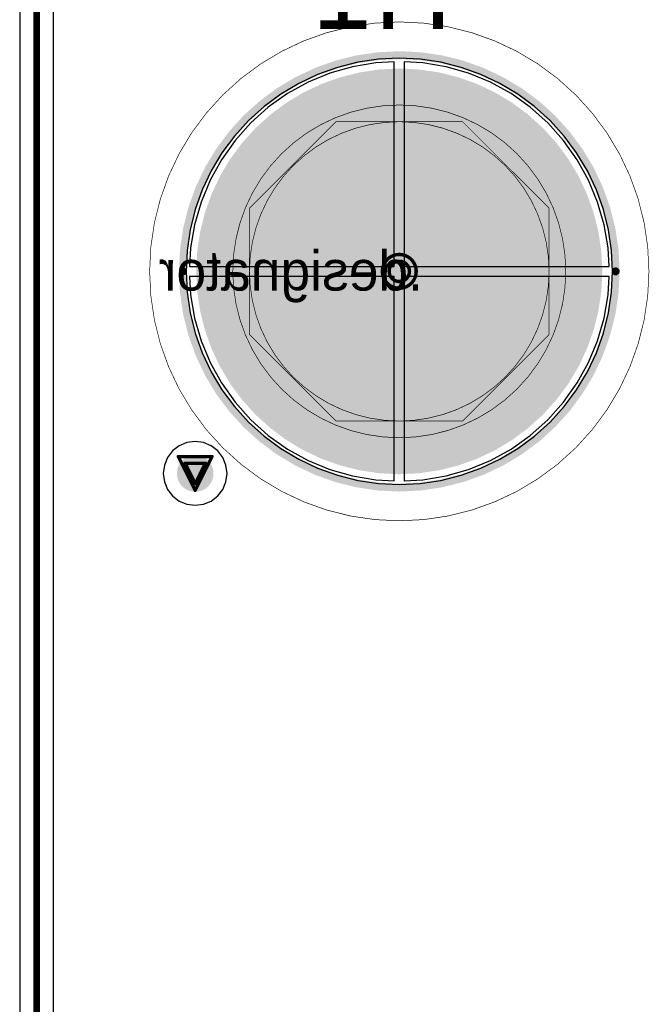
# Model space of a CAD drawing. Header units: millimetres. Extents: x 138 to 555, y 26 to 334.
# Tile 388 of 656: x 205 to 215, y 273 to 288. Entities that reach past the tile are written whole.
import ezdxf

# ---------------------------------------------------------------- set-up
doc = ezdxf.new("R2010")
doc.units = ezdxf.units.MM
for name, color, linetype in [('BottomLayer', 5, 'Continuous'), ('BottomOverlay', 54, 'Continuous'), ('BottomSolder', 6, 'Continuous'), ('DrillDrawing', 1, 'Continuous'), ('Mechanical21', 56, 'Continuous'), ('Mechanical30', 56, 'Continuous'), ('MidLayer1', 16, 'Continuous'), ('MidLayer2', 76, 'Continuous'), ('MidLayer3', 90, 'Continuous'), ('MidLayer4', 156, 'Continuous'), ('MultiLayer', 9, 'Continuous'), ('PadHoleLayer', 156, 'Continuous'), ('TopLayer', 1, 'Continuous'), ('TopSolder', 216, 'Continuous'), ('ViaHoleLayer', 16, 'Continuous')]:
    doc.layers.add(name, color=color, linetype=linetype)

# ---------------------------------------------------------------- blocks, each defined once
blk = doc.blocks.new('PTH_M1261_3005_N_3P5X6_M3_H14_B_954')
at = {"layer": 'BottomLayer', "const_width": 3}
blk.add_lwpolyline([(-1.5, 0, 1), (1.5, 0, 1)], format="xyb", close=True, dxfattribs=at)
at = {"layer": 'BottomOverlay'}
for points, const_width in [([(3.25, 0, 1), (-3.25, 0, 1)], 0.12), ([(-3.28, 0, 1), (-3.22, 0, 1)], 0.06), ([(3.22, 0, 1), (3.28, 0, 1)], 0.06)]:
    blk.add_lwpolyline(points, format="xyb", close=True, dxfattribs=dict(at, const_width=const_width))
at = {"layer": 'BottomSolder', "const_width": 3.05}
blk.add_lwpolyline([(-1.525, 0, 1), (1.525, 0, 1)], format="xyb", close=True, dxfattribs=at)
at = {"layer": 'Mechanical21'}
for points, const_width in [([(3.75, 0, 1), (-3.75, 0, 1)], 0.01), ([(-3.752, 0, 1), (-3.748, 0, 1)], 0.005), ([(3.748, 0, 1), (3.752, 0, 1)], 0.005)]:
    blk.add_lwpolyline(points, format="xyb", close=True, dxfattribs=dict(at, const_width=const_width))
at = {"layer": 'Mechanical30'}
for points, const_width in [([(2.501, 0, 1), (-2.501, 0, 1)], 0.01), ([(2.25, 0, 1), (-2.25, 0, 1)], 0.01), ([(-0.952, 2.25, 1), (-0.948, 2.25, 1)], 0.005), ([(-0.952, 2.25, 1), (-0.948, 2.25, 1)], 0.005), ([(0.947, 2.25, 1), (0.952, 2.25, 1)], 0.005), ([(0.947, 2.25, 1), (0.952, 2.25, 1)], 0.005), ([(-2.252, 0.95, 1), (-2.248, 0.95, 1)], 0.005), ([(-2.252, 0.95, 1), (-2.248, 0.95, 1)], 0.005), ([(2.248, 0.95, 1), (2.252, 0.95, 1)], 0.005), ([(2.248, 0.95, 1), (2.252, 0.95, 1)], 0.005), ([(-2.503, 0, 1), (-2.498, 0, 1)], 0.005), ([(-2.252, 0, 1), (-2.248, 0, 1)], 0.005), ([(2.248, 0, 1), (2.252, 0, 1)], 0.005), ([(2.498, 0, 1), (2.503, 0, 1)], 0.005), ([(-2.252, -0.95, 1), (-2.248, -0.95, 1)], 0.005), ([(-2.252, -0.95, 1), (-2.248, -0.95, 1)], 0.005), ([(2.248, -0.95, 1), (2.252, -0.95, 1)], 0.005), ([(2.248, -0.95, 1), (2.252, -0.95, 1)], 0.005), ([(-0.952, -2.25, 1), (-0.948, -2.25, 1)], 0.005), ([(-0.952, -2.25, 1), (-0.948, -2.25, 1)], 0.005), ([(-0.002, -2.25, 1), (0.002, -2.25, 1)], 0.005), ([(-0.002, -2.25, 1), (0.002, -2.25, 1)], 0.005), ([(0.947, -2.25, 1), (0.952, -2.25, 1)], 0.005), ([(0.947, -2.25, 1), (0.952, -2.25, 1)], 0.005)]:
    blk.add_lwpolyline(points, format="xyb", close=True, dxfattribs=dict(at, const_width=const_width))
at = {"layer": 'Mechanical30', "const_width": 0.01}
for points in [[(-0.95, 2.25), (-2.25, 0.95)], [(0.95, 2.25), (-0.95, 2.25)], [(2.25, 0.95), (0.95, 2.25)], [(-2.25, 0.95), (-2.25, -0.95)], [(2.25, 0.95), (2.25, -0.95)], [(-0.95, -2.25), (-2.25, -0.95)], [(2.25, -0.95), (0.95, -2.25)], [(0, -2.25), (-0.95, -2.25)], [(0.95, -2.25), (0, -2.25)]]:
    blk.add_lwpolyline(points, dxfattribs=at)
at = {"layer": 'MidLayer1', "const_width": 3}
blk.add_lwpolyline([(-1.5, 0, 1), (1.5, 0, 1)], format="xyb", close=True, dxfattribs=at)
at = {"layer": 'MidLayer2', "const_width": 3}
blk.add_lwpolyline([(-1.5, 0, 1), (1.5, 0, 1)], format="xyb", close=True, dxfattribs=at)
at = {"layer": 'MidLayer3', "const_width": 3}
blk.add_lwpolyline([(-1.5, 0, 1), (1.5, 0, 1)], format="xyb", close=True, dxfattribs=at)
at = {"layer": 'MidLayer4', "const_width": 3}
blk.add_lwpolyline([(-1.5, 0, 1), (1.5, 0, 1)], format="xyb", close=True, dxfattribs=at)
at = {"layer": 'MultiLayer', "const_width": 3}
blk.add_lwpolyline([(-1.5, 0, 1), (1.5, 0, 1)], format="xyb", close=True, dxfattribs=at)
at = {"layer": 'PadHoleLayer', "const_width": 1.75}
blk.add_lwpolyline([(-0.875, 0, 1), (0.875, 0, 1)], format="xyb", close=True, dxfattribs=at)
at = {"layer": 'TopLayer', "const_width": 3}
blk.add_lwpolyline([(-1.5, 0, 1), (1.5, 0, 1)], format="xyb", close=True, dxfattribs=at)
at = {"layer": 'TopSolder', "const_width": 3.05}
blk.add_lwpolyline([(-1.525, 0, 1), (1.525, 0, 1)], format="xyb", close=True, dxfattribs=at)

msp = doc.modelspace()

# ---------------------------------------------------------------- linework, layer by layer
at = {"layer": 'BottomLayer'}
for p, q in [((210.118, 287.083), (209.778, 286.985)), ((210.467, 287.143), (210.118, 287.083)), ((210.745, 287.158), (210.467, 287.143)), ((210.745, 284.082), (210.745, 287.158)), ((211.174, 287.143), (210.895, 287.158)), ((210.895, 287.158), (210.895, 284.082)), ((211.523, 287.083), (211.174, 287.143)), ((211.862, 286.985), (211.523, 287.083)), ((209.778, 286.985), (209.452, 286.85)), ((212.189, 286.85), (211.862, 286.985)), ((209.452, 286.85), (209.142, 286.679)), ((212.499, 286.679), (212.189, 286.85)), ((209.142, 286.679), (208.853, 286.474)), ((212.788, 286.474), (212.499, 286.679)), ((208.853, 286.474), (208.59, 286.238)), ((213.051, 286.238), (212.788, 286.474)), ((208.59, 286.238), (208.354, 285.974)), ((213.287, 285.974), (213.051, 286.238)), ((208.354, 285.974), (208.149, 285.686)), ((213.492, 285.686), (213.287, 285.974)), ((208.149, 285.686), (207.978, 285.376)), ((213.663, 285.376), (213.492, 285.686)), ((207.978, 285.376), (207.843, 285.049)), ((213.798, 285.049), (213.663, 285.376)), ((207.843, 285.049), (207.745, 284.709)), ((213.896, 284.709), (213.798, 285.049)), ((207.745, 284.709), (207.685, 284.361)), ((213.956, 284.361), (213.896, 284.709)), ((207.685, 284.361), (207.67, 284.082)), ((213.971, 284.082), (213.956, 284.361)), ((207.67, 284.082), (210.745, 284.082)), ((210.895, 284.082), (213.971, 284.082)), ((210.745, 283.932), (207.67, 283.932)), ((207.67, 283.932), (207.685, 283.654)), ((210.745, 280.857), (210.745, 283.932)), ((213.971, 283.932), (210.895, 283.932)), ((210.895, 283.932), (210.895, 280.857)), ((213.956, 283.654), (213.971, 283.932)), ((207.685, 283.654), (207.745, 283.305)), ((213.896, 283.305), (213.956, 283.654)), ((207.745, 283.305), (207.843, 282.965)), ((213.798, 282.965), (213.896, 283.305)), ((207.843, 282.965), (207.978, 282.639)), ((213.663, 282.639), (213.798, 282.965)), ((207.978, 282.639), (208.149, 282.329)), ((213.492, 282.329), (213.663, 282.639)), ((208.149, 282.329), (208.354, 282.04)), ((213.287, 282.04), (213.492, 282.329)), ((208.354, 282.04), (208.59, 281.776)), ((213.051, 281.776), (213.287, 282.04)), ((208.59, 281.776), (208.853, 281.541)), ((212.788, 281.541), (213.051, 281.776)), ((208.853, 281.541), (209.142, 281.336)), ((212.499, 281.336), (212.788, 281.541)), ((209.142, 281.336), (209.452, 281.165)), ((212.189, 281.165), (212.499, 281.336)), ((209.452, 281.165), (209.778, 281.029)), ((211.862, 281.029), (212.189, 281.165)), ((209.778, 281.029), (210.118, 280.932)), ((211.523, 280.932), (211.862, 281.029)), ((210.118, 280.932), (210.467, 280.872)), ((210.467, 280.872), (210.745, 280.857)), ((210.895, 280.857), (211.174, 280.872)), ((211.174, 280.872), (211.523, 280.932))]:
    msp.add_line(p, q, dxfattribs=at)
at = {"layer": 'BottomLayer', "const_width": 0.275}
msp.add_lwpolyline([(207.617, 280.969, 1), (207.892, 280.969, 1)], format="xyb", close=True, dxfattribs=at)
at = {"layer": 'DrillDrawing'}
for points, const_width in [([(211.074, 284.007, 1), (210.566, 284.007, 1)], 0.0508), ([(210.973, 284.007, 1), (210.668, 284.007, 1)], 0.0508), ([(210.554, 284.007, 1), (210.579, 284.007, 1)], 0.0254), ([(210.655, 284.007, 1), (210.681, 284.007, 1)], 0.0254), ([(210.96, 284.007, 1), (210.986, 284.007, 1)], 0.0254), ([(211.062, 284.007, 1), (211.087, 284.007, 1)], 0.0254), ([(207.488, 281.223, 1), (207.513, 281.223, 1)], 0.0254), ([(207.488, 281.223, 1), (207.513, 281.223, 1)], 0.0254), ([(207.996, 281.223, 1), (208.021, 281.223, 1)], 0.0254), ([(207.996, 281.223, 1), (208.021, 281.223, 1)], 0.0254), ([(207.589, 281.121, 1), (207.615, 281.121, 1)], 0.0254), ([(207.589, 281.121, 1), (207.615, 281.121, 1)], 0.0254), ([(207.894, 281.121, 1), (207.92, 281.121, 1)], 0.0254), ([(207.894, 281.121, 1), (207.92, 281.121, 1)], 0.0254), ([(207.742, 280.816, 1), (207.767, 280.816, 1)], 0.0254), ([(207.742, 280.816, 1), (207.767, 280.816, 1)], 0.0254), ([(207.742, 280.715, 1), (207.767, 280.715, 1)], 0.0254), ([(207.742, 280.715, 1), (207.767, 280.715, 1)], 0.0254)]:
    msp.add_lwpolyline(points, format="xyb", close=True, dxfattribs=dict(at, const_width=const_width))
at = {"layer": 'DrillDrawing', "const_width": 0.0508}
for points in [[(207.5, 281.223), (208.008, 281.223)], [(207.5, 281.223), (207.754, 280.715)], [(207.754, 280.715), (208.008, 281.223)], [(207.602, 281.121), (207.907, 281.121)], [(207.602, 281.121), (207.754, 280.816)], [(207.754, 280.816), (207.907, 281.121)]]:
    msp.add_lwpolyline(points, dxfattribs=at)
at = {"layer": 'MidLayer1', "const_width": 0.275}
msp.add_lwpolyline([(207.617, 280.969, 1), (207.892, 280.969, 1)], format="xyb", close=True, dxfattribs=at)
at = {"layer": 'MidLayer2'}
for p, q in [((210.118, 287.083), (209.778, 286.985)), ((210.467, 287.143), (210.118, 287.083)), ((210.745, 287.158), (210.467, 287.143)), ((210.745, 284.082), (210.745, 287.158)), ((211.174, 287.143), (210.895, 287.158)), ((210.895, 287.158), (210.895, 284.082)), ((211.523, 287.083), (211.174, 287.143)), ((211.862, 286.985), (211.523, 287.083)), ((209.778, 286.985), (209.452, 286.85)), ((212.189, 286.85), (211.862, 286.985)), ((209.452, 286.85), (209.142, 286.679)), ((212.499, 286.679), (212.189, 286.85)), ((209.142, 286.679), (208.853, 286.474)), ((212.788, 286.474), (212.499, 286.679)), ((208.853, 286.474), (208.59, 286.238)), ((213.051, 286.238), (212.788, 286.474)), ((208.59, 286.238), (208.354, 285.974)), ((213.287, 285.974), (213.051, 286.238)), ((208.354, 285.974), (208.149, 285.686)), ((213.492, 285.686), (213.287, 285.974)), ((208.149, 285.686), (207.978, 285.376)), ((213.663, 285.376), (213.492, 285.686)), ((207.978, 285.376), (207.843, 285.049)), ((213.798, 285.049), (213.663, 285.376)), ((207.843, 285.049), (207.745, 284.709)), ((213.896, 284.709), (213.798, 285.049)), ((207.745, 284.709), (207.685, 284.361)), ((213.956, 284.361), (213.896, 284.709)), ((207.685, 284.361), (207.67, 284.082)), ((213.971, 284.082), (213.956, 284.361)), ((207.67, 284.082), (210.745, 284.082)), ((210.895, 284.082), (213.971, 284.082)), ((210.745, 283.932), (207.67, 283.932)), ((207.67, 283.932), (207.685, 283.654)), ((210.745, 280.857), (210.745, 283.932)), ((213.971, 283.932), (210.895, 283.932)), ((210.895, 283.932), (210.895, 280.857)), ((213.956, 283.654), (213.971, 283.932)), ((207.685, 283.654), (207.745, 283.305)), ((213.896, 283.305), (213.956, 283.654)), ((207.745, 283.305), (207.843, 282.965)), ((213.798, 282.965), (213.896, 283.305)), ((207.843, 282.965), (207.978, 282.639)), ((213.663, 282.639), (213.798, 282.965)), ((207.978, 282.639), (208.149, 282.329)), ((213.492, 282.329), (213.663, 282.639)), ((208.149, 282.329), (208.354, 282.04)), ((213.287, 282.04), (213.492, 282.329)), ((208.354, 282.04), (208.59, 281.776)), ((213.051, 281.776), (213.287, 282.04)), ((208.59, 281.776), (208.853, 281.541)), ((212.788, 281.541), (213.051, 281.776)), ((208.853, 281.541), (209.142, 281.336)), ((212.499, 281.336), (212.788, 281.541)), ((209.142, 281.336), (209.452, 281.165)), ((212.189, 281.165), (212.499, 281.336)), ((209.452, 281.165), (209.778, 281.029)), ((211.862, 281.029), (212.189, 281.165)), ((209.778, 281.029), (210.118, 280.932)), ((211.523, 280.932), (211.862, 281.029)), ((210.118, 280.932), (210.467, 280.872)), ((210.467, 280.872), (210.745, 280.857)), ((210.895, 280.857), (211.174, 280.872)), ((211.174, 280.872), (211.523, 280.932))]:
    msp.add_line(p, q, dxfattribs=at)
at = {"layer": 'MidLayer2', "const_width": 0.275}
msp.add_lwpolyline([(207.617, 280.969, 1), (207.892, 280.969, 1)], format="xyb", close=True, dxfattribs=at)
at = {"layer": 'MidLayer3'}
for p, q in [((210.118, 287.083), (209.778, 286.985)), ((210.467, 287.143), (210.118, 287.083)), ((210.745, 287.158), (210.467, 287.143)), ((210.745, 284.082), (210.745, 287.158)), ((211.174, 287.143), (210.895, 287.158)), ((210.895, 287.158), (210.895, 284.082)), ((211.523, 287.083), (211.174, 287.143)), ((211.862, 286.985), (211.523, 287.083)), ((209.778, 286.985), (209.452, 286.85)), ((212.189, 286.85), (211.862, 286.985)), ((209.452, 286.85), (209.142, 286.679)), ((212.499, 286.679), (212.189, 286.85)), ((209.142, 286.679), (208.853, 286.474)), ((212.788, 286.474), (212.499, 286.679)), ((208.853, 286.474), (208.59, 286.238)), ((213.051, 286.238), (212.788, 286.474)), ((208.59, 286.238), (208.354, 285.974)), ((213.287, 285.974), (213.051, 286.238)), ((208.354, 285.974), (208.149, 285.686)), ((213.492, 285.686), (213.287, 285.974)), ((208.149, 285.686), (207.978, 285.376)), ((213.663, 285.376), (213.492, 285.686)), ((207.978, 285.376), (207.843, 285.049)), ((213.798, 285.049), (213.663, 285.376)), ((207.843, 285.049), (207.745, 284.709)), ((213.896, 284.709), (213.798, 285.049)), ((207.745, 284.709), (207.685, 284.361)), ((213.956, 284.361), (213.896, 284.709)), ((207.685, 284.361), (207.67, 284.082)), ((213.971, 284.082), (213.956, 284.361)), ((207.67, 284.082), (210.745, 284.082)), ((210.895, 284.082), (213.971, 284.082)), ((210.745, 283.932), (207.67, 283.932)), ((207.67, 283.932), (207.685, 283.654)), ((210.745, 280.857), (210.745, 283.932)), ((213.971, 283.932), (210.895, 283.932)), ((210.895, 283.932), (210.895, 280.857)), ((213.956, 283.654), (213.971, 283.932)), ((207.685, 283.654), (207.745, 283.305)), ((213.896, 283.305), (213.956, 283.654)), ((207.745, 283.305), (207.843, 282.965)), ((213.798, 282.965), (213.896, 283.305)), ((207.843, 282.965), (207.978, 282.639)), ((213.663, 282.639), (213.798, 282.965)), ((207.978, 282.639), (208.149, 282.329)), ((213.492, 282.329), (213.663, 282.639)), ((208.149, 282.329), (208.354, 282.04)), ((213.287, 282.04), (213.492, 282.329)), ((208.354, 282.04), (208.59, 281.776)), ((213.051, 281.776), (213.287, 282.04)), ((208.59, 281.776), (208.853, 281.541)), ((212.788, 281.541), (213.051, 281.776)), ((208.853, 281.541), (209.142, 281.336)), ((212.499, 281.336), (212.788, 281.541)), ((209.142, 281.336), (209.452, 281.165)), ((212.189, 281.165), (212.499, 281.336)), ((209.452, 281.165), (209.778, 281.029)), ((211.862, 281.029), (212.189, 281.165)), ((209.778, 281.029), (210.118, 280.932)), ((211.523, 280.932), (211.862, 281.029)), ((210.118, 280.932), (210.467, 280.872)), ((210.467, 280.872), (210.745, 280.857)), ((210.895, 280.857), (211.174, 280.872)), ((211.174, 280.872), (211.523, 280.932))]:
    msp.add_line(p, q, dxfattribs=at)
at = {"layer": 'MidLayer3', "const_width": 0.275}
msp.add_lwpolyline([(207.617, 280.969, 1), (207.892, 280.969, 1)], format="xyb", close=True, dxfattribs=at)
at = {"layer": 'MidLayer4'}
for p, q in [((210.506, 287.196), (210.195, 287.15)), ((210.82, 287.211), (210.506, 287.196)), ((211.134, 287.196), (210.82, 287.211)), ((211.445, 287.15), (211.134, 287.196)), ((209.89, 287.073), (209.594, 286.967)), ((210.195, 287.15), (209.89, 287.073)), ((211.75, 287.073), (211.445, 287.15)), ((212.047, 286.967), (211.75, 287.073)), ((209.594, 286.967), (209.31, 286.833)), ((212.331, 286.833), (212.047, 286.967)), ((209.31, 286.833), (209.04, 286.671)), ((212.6, 286.671), (212.331, 286.833)), ((209.04, 286.671), (208.788, 286.484)), ((212.853, 286.484), (212.6, 286.671)), ((208.788, 286.484), (208.555, 286.273)), ((213.086, 286.273), (212.853, 286.484)), ((208.555, 286.273), (208.344, 286.04)), ((213.297, 286.04), (213.086, 286.273)), ((208.344, 286.04), (208.157, 285.787)), ((213.484, 285.787), (213.297, 286.04)), ((208.157, 285.787), (207.995, 285.518)), ((213.646, 285.518), (213.484, 285.787)), ((207.995, 285.518), (207.86, 285.233)), ((213.78, 285.233), (213.646, 285.518)), ((207.86, 285.233), (207.755, 284.937)), ((213.886, 284.937), (213.78, 285.233)), ((207.755, 284.937), (207.678, 284.632)), ((213.963, 284.632), (213.886, 284.937)), ((207.678, 284.632), (207.632, 284.321)), ((214.009, 284.321), (213.963, 284.632)), ((207.632, 284.321), (207.617, 284.007)), ((214.024, 284.007), (214.009, 284.321)), ((207.617, 284.007), (207.632, 283.693)), ((214.009, 283.693), (214.024, 284.007)), ((207.632, 283.693), (207.678, 283.382)), ((213.963, 283.382), (214.009, 283.693)), ((207.678, 283.382), (207.755, 283.077)), ((213.886, 283.077), (213.963, 283.382)), ((207.755, 283.077), (207.86, 282.781)), ((213.78, 282.781), (213.886, 283.077)), ((207.86, 282.781), (207.995, 282.497)), ((213.646, 282.497), (213.78, 282.781)), ((207.995, 282.497), (208.157, 282.227)), ((213.484, 282.227), (213.646, 282.497)), ((208.157, 282.227), (208.344, 281.975)), ((213.297, 281.975), (213.484, 282.227)), ((208.344, 281.975), (208.555, 281.742)), ((213.086, 281.742), (213.297, 281.975)), ((208.555, 281.742), (208.788, 281.531)), ((212.853, 281.531), (213.086, 281.742)), ((207.63, 281.432), (207.515, 281.384)), ((207.754, 281.448), (207.63, 281.432)), ((207.878, 281.432), (207.754, 281.448)), ((207.994, 281.384), (207.878, 281.432)), ((208.788, 281.531), (209.04, 281.343)), ((212.6, 281.343), (212.853, 281.531)), ((207.416, 281.308), (207.34, 281.208)), ((207.515, 281.384), (207.416, 281.308)), ((208.093, 281.308), (207.994, 281.384)), ((208.169, 281.208), (208.093, 281.308)), ((209.04, 281.343), (209.31, 281.182)), ((212.331, 281.182), (212.6, 281.343)), ((207.34, 281.208), (207.292, 281.093)), ((208.217, 281.093), (208.169, 281.208)), ((209.31, 281.182), (209.594, 281.047)), ((212.047, 281.047), (212.331, 281.182)), ((207.292, 281.093), (207.275, 280.969)), ((207.275, 280.969), (207.292, 280.845)), ((208.234, 280.969), (208.217, 281.093)), ((208.217, 280.845), (208.234, 280.969)), ((209.594, 281.047), (209.89, 280.941)), ((211.75, 280.941), (212.047, 281.047)), ((207.292, 280.845), (207.34, 280.729)), ((208.169, 280.729), (208.217, 280.845)), ((209.89, 280.941), (210.195, 280.865)), ((210.195, 280.865), (210.506, 280.819)), ((210.506, 280.819), (210.82, 280.804)), ((210.82, 280.804), (211.134, 280.819)), ((211.134, 280.819), (211.445, 280.865)), ((211.445, 280.865), (211.75, 280.941)), ((207.34, 280.729), (207.416, 280.63)), ((208.093, 280.63), (208.169, 280.729)), ((207.416, 280.63), (207.515, 280.554)), ((207.515, 280.554), (207.63, 280.506)), ((207.878, 280.506), (207.994, 280.554)), ((207.994, 280.554), (208.093, 280.63)), ((207.63, 280.506), (207.754, 280.49)), ((207.754, 280.49), (207.878, 280.506))]:
    msp.add_line(p, q, dxfattribs=at)
at = {"layer": 'MidLayer4', "const_width": 0.275}
msp.add_lwpolyline([(207.617, 280.969, 1), (207.892, 280.969, 1)], format="xyb", close=True, dxfattribs=at)
at = {"layer": 'MultiLayer', "const_width": 0.275}
msp.add_lwpolyline([(207.617, 280.969, 1), (207.892, 280.969, 1)], format="xyb", close=True, dxfattribs=at)
at = {"layer": 'TopLayer'}
for p, q in [((205.118, 297.712), (205.118, 243.338)), ((205.628, 243.338), (205.628, 297.606)), ((210.118, 287.083), (209.778, 286.985)), ((210.467, 287.143), (210.118, 287.083)), ((210.745, 287.158), (210.467, 287.143)), ((210.745, 284.082), (210.745, 287.158)), ((211.174, 287.143), (210.895, 287.158)), ((210.895, 287.158), (210.895, 284.082)), ((211.523, 287.083), (211.174, 287.143)), ((211.862, 286.985), (211.523, 287.083)), ((209.778, 286.985), (209.452, 286.85)), ((212.189, 286.85), (211.862, 286.985)), ((209.452, 286.85), (209.142, 286.679)), ((212.499, 286.679), (212.189, 286.85)), ((209.142, 286.679), (208.853, 286.474)), ((212.788, 286.474), (212.499, 286.679)), ((208.853, 286.474), (208.59, 286.238)), ((213.051, 286.238), (212.788, 286.474)), ((208.59, 286.238), (208.354, 285.974)), ((213.287, 285.974), (213.051, 286.238)), ((208.354, 285.974), (208.149, 285.686)), ((213.492, 285.686), (213.287, 285.974)), ((208.149, 285.686), (207.978, 285.376)), ((213.663, 285.376), (213.492, 285.686)), ((207.978, 285.376), (207.843, 285.049)), ((213.798, 285.049), (213.663, 285.376)), ((207.843, 285.049), (207.745, 284.709)), ((213.896, 284.709), (213.798, 285.049)), ((207.745, 284.709), (207.685, 284.361)), ((213.956, 284.361), (213.896, 284.709)), ((207.685, 284.361), (207.67, 284.082)), ((213.971, 284.082), (213.956, 284.361)), ((207.67, 284.082), (210.745, 284.082)), ((210.895, 284.082), (213.971, 284.082)), ((210.745, 283.932), (207.67, 283.932)), ((207.67, 283.932), (207.685, 283.654)), ((210.745, 280.857), (210.745, 283.932)), ((213.971, 283.932), (210.895, 283.932)), ((210.895, 283.932), (210.895, 280.857)), ((213.956, 283.654), (213.971, 283.932)), ((207.685, 283.654), (207.745, 283.305)), ((213.896, 283.305), (213.956, 283.654)), ((207.745, 283.305), (207.843, 282.965)), ((213.798, 282.965), (213.896, 283.305)), ((207.843, 282.965), (207.978, 282.639)), ((213.663, 282.639), (213.798, 282.965)), ((207.978, 282.639), (208.149, 282.329)), ((213.492, 282.329), (213.663, 282.639)), ((208.149, 282.329), (208.354, 282.04)), ((213.287, 282.04), (213.492, 282.329)), ((208.354, 282.04), (208.59, 281.776)), ((213.051, 281.776), (213.287, 282.04)), ((208.59, 281.776), (208.853, 281.541)), ((212.788, 281.541), (213.051, 281.776)), ((208.853, 281.541), (209.142, 281.336)), ((212.499, 281.336), (212.788, 281.541)), ((209.142, 281.336), (209.452, 281.165)), ((212.189, 281.165), (212.499, 281.336)), ((209.452, 281.165), (209.778, 281.029)), ((211.862, 281.029), (212.189, 281.165)), ((209.778, 281.029), (210.118, 280.932)), ((211.523, 280.932), (211.862, 281.029)), ((210.118, 280.932), (210.467, 280.872)), ((210.467, 280.872), (210.745, 280.857)), ((210.895, 280.857), (211.174, 280.872)), ((211.174, 280.872), (211.523, 280.932))]:
    msp.add_line(p, q, dxfattribs=at)
at = {"layer": 'TopLayer', "const_width": 0.1}
msp.add_lwpolyline([(205.373, 243.338), (205.373, 297.712)], dxfattribs=at)
at = {"layer": 'TopLayer', "const_width": 0.275}
msp.add_lwpolyline([(207.617, 280.969, 1), (207.892, 280.969, 1)], format="xyb", close=True, dxfattribs=at)
at = {"layer": 'ViaHoleLayer', "const_width": 0.15}
msp.add_lwpolyline([(207.679, 280.969, 1), (207.829, 280.969, 1)], format="xyb", close=True, dxfattribs=at)

# ---------------------------------------------------------------- block references
at = {"rotation": 180}
msp.add_blockref('PTH_M1261_3005_N_3P5X6_M3_H14_B_954', (210.82, 284.007), dxfattribs=at)

# ---------------------------------------------------------------- texts
at = {"layer": 'BottomOverlay', "text_generation_flag": 2}
msp.add_text('H1', height=1.2, dxfattribs=at).set_placement((211.606, 287.652))
at = {"layer": 'Mechanical30', "text_generation_flag": 2}
msp.add_text('.designator', height=0.6, dxfattribs=at).set_placement((211.176, 283.718))

doc.saveas('drawing.dxf')
